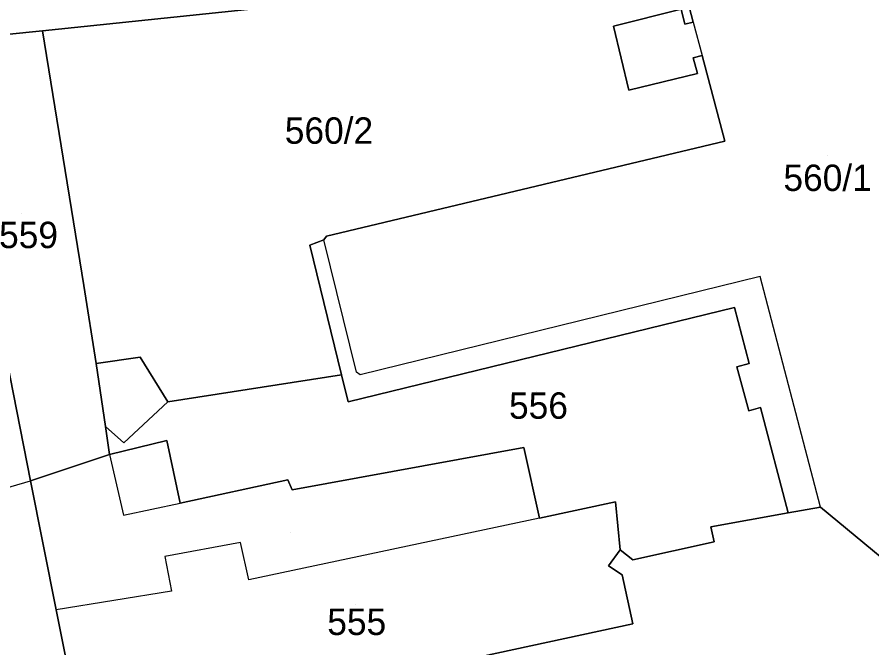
# Model space of a CAD drawing. Extents: x -263423 to -261326, y -1240067 to -1237864.
# Drawn here: x -263045.4 to -262980.7, y -1239527.3 to -1239479.5 of the extents above; entities that cross this region are included whole.
import ezdxf

# ---------------------------------------------------------------- set-up
doc = ezdxf.new("R2010")
doc.units = 0
for name, color, linetype in [('body_kn', 7, 'Continuous'), ('kladpar_druhypozemkov', 7, 'Continuous'), ('kladpar_hranice', 7, 'Continuous'), ('kladpar_parcelnecisla', 7, 'Continuous'), ('kladpar_plochy', 7, 'Continuous'), ('zappar_hrandruhpozemk', 7, 'Continuous')]:
    doc.layers.add(name, color=color, linetype=linetype)

msp = doc.modelspace()

# ---------------------------------------------------------------- linework, layer by layer
at = {"layer": 'body_kn'}
for p, q in [((-263000.27, -1239480.16), (-263000.27, -1239480.16)), ((-262994.87, -1239480), (-262994.87, -1239480)), ((-262994.25, -1239479.84), (-262994.25, -1239479.84)), ((-262994.25, -1239479.84), (-262994.25, -1239479.84)), ((-263043.51, -1239480.5), (-263043.51, -1239480.5)), ((-263043.51, -1239480.5), (-263043.51, -1239480.5)), ((-262994.23, -1239482.56), (-262994.23, -1239482.56)), ((-262993.57, -1239482.38), (-262993.57, -1239482.38)), ((-262993.91, -1239483.74), (-262993.91, -1239483.74)), ((-262999.12, -1239485.01), (-262999.12, -1239485.01)), ((-262991.85, -1239488.87), (-262991.85, -1239488.87)), ((-263022.21, -1239496.35), (-263022.21, -1239496.35)), ((-263022, -1239496.07), (-263022, -1239496.07)), ((-263023.28, -1239496.74), (-263023.28, -1239496.74)), ((-262989.16, -1239499.13), (-262989.16, -1239499.13)), ((-263040.4, -1239499.81), (-263040.4, -1239499.81)), ((-262991.11, -1239501.47), (-262991.11, -1239501.47)), ((-263036.13, -1239505.23), (-263036.13, -1239505.23)), ((-263039.45, -1239505.72), (-263039.45, -1239505.72)), ((-262990.93, -1239505.97), (-262990.93, -1239505.97)), ((-262989.99, -1239505.71), (-262989.99, -1239505.71)), ((-263020.87, -1239506.56), (-263020.87, -1239506.56)), ((-263020.87, -1239506.56), (-263020.87, -1239506.56)), ((-263019.73, -1239506.38), (-263019.73, -1239506.38)), ((-263019.45, -1239506.56), (-263019.45, -1239506.56)), ((-263034.03, -1239508.62), (-263034.03, -1239508.62)), ((-263020.36, -1239508.63), (-263020.36, -1239508.63)), ((-262990.02, -1239509.29), (-262990.02, -1239509.29)), ((-262989.14, -1239509.05), (-262989.14, -1239509.05)), ((-263038.74, -1239510.49), (-263038.74, -1239510.49)), ((-263038.74, -1239510.49), (-263038.74, -1239510.49)), ((-263037.36, -1239511.73), (-263037.36, -1239511.73)), ((-263034.11, -1239511.55), (-263034.11, -1239511.55)), ((-263034.11, -1239511.55), (-263034.11, -1239511.55)), ((-263038.44, -1239512.61), (-263038.44, -1239512.61)), ((-263038.44, -1239512.61), (-263038.44, -1239512.61)), ((-263007.06, -1239512.08), (-263007.06, -1239512.08)), ((-263044.44, -1239514.61), (-263044.44, -1239514.61)), ((-263044.44, -1239514.61), (-263044.44, -1239514.61)), ((-263024.93, -1239514.53), (-263024.93, -1239514.53)), ((-263024.62, -1239515.3), (-263024.62, -1239515.3)), ((-263033.09, -1239516.29), (-263033.09, -1239516.29)), ((-263000.13, -1239516.2), (-263000.13, -1239516.2)), ((-263037.38, -1239517.21), (-263037.38, -1239517.21)), ((-262987.05, -1239517.03), (-262987.05, -1239517.03)), ((-262984.61, -1239516.59), (-262984.61, -1239516.59)), ((-262984.61, -1239516.59), (-262984.61, -1239516.59)), ((-263005.87, -1239517.44), (-263005.87, -1239517.44)), ((-263005.87, -1239517.44), (-263005.87, -1239517.44)), ((-262992.91, -1239518.1), (-262992.91, -1239518.1)), ((-262992.91, -1239518.1), (-262992.91, -1239518.1)), ((-263028.52, -1239519.29), (-263028.52, -1239519.29)), ((-262992.65, -1239519.24), (-262992.65, -1239519.24)), ((-262992.65, -1239519.24), (-262992.65, -1239519.24)), ((-263034.26, -1239520.34), (-263034.26, -1239520.34)), ((-262999.76, -1239519.83), (-262999.76, -1239519.83)), ((-263000.65, -1239521.04), (-263000.65, -1239521.04)), ((-262998.8, -1239520.6), (-262998.8, -1239520.6)), ((-262999.63, -1239521.74), (-262999.63, -1239521.74)), ((-263027.89, -1239522.1), (-263027.89, -1239522.1)), ((-263033.76, -1239522.96), (-263033.76, -1239522.96)), ((-263042.49, -1239524.38), (-263042.49, -1239524.38)), ((-262998.82, -1239525.44), (-262998.82, -1239525.44))]:
    msp.add_line(p, q, dxfattribs=at)
at = {"layer": 'kladpar_druhypozemkov'}
for p, q in [((-263021.11, -1239486.65), (-263021.11, -1239486.65)), ((-262984.07, -1239489.97), (-262984.07, -1239489.97)), ((-263045.08, -1239494.35), (-263045.08, -1239494.35)), ((-263006.11, -1239507.83), (-263006.11, -1239507.83)), ((-263024.76, -1239518.49), (-263024.76, -1239518.49)), ((-263019.79, -1239523.99), (-263019.79, -1239523.99))]:
    msp.add_line(p, q, dxfattribs=at)
at = {"layer": 'kladpar_hranice'}
for points in [[(-263024.36, -1239478.5), (-263043.51, -1239480.5), (-263051.3, -1239481.29), (-263088.22, -1239485.06), (-263088.79, -1239485.11), (-263089.93, -1239485.08), (-263089.9, -1239483.62), (-263088.69, -1239483.58), (-263088.68, -1239462.74)], [(-262995.67, -1239474.28), (-262994.25, -1239479.84), (-262994.87, -1239480), (-262995.16, -1239478.86), (-263000.27, -1239480.16), (-262999.12, -1239485.01), (-262993.91, -1239483.74), (-262994.23, -1239482.56), (-262993.57, -1239482.38), (-262991.85, -1239488.87), (-263022, -1239496.07), (-263022.21, -1239496.35), (-263023.28, -1239496.74), (-263020.87, -1239506.56)], [(-262975.98, -1239523.72), (-262984.61, -1239516.59), (-262987.05, -1239517.03), (-262989.14, -1239509.05), (-262990.02, -1239509.29), (-262990.93, -1239505.97), (-262989.99, -1239505.71), (-262991.11, -1239501.47), (-263020.36, -1239508.63), (-263020.87, -1239506.56), (-263023.28, -1239496.74), (-263022.21, -1239496.35), (-263022, -1239496.07), (-262991.85, -1239488.87), (-262993.57, -1239482.38), (-262994.23, -1239482.56), (-262993.91, -1239483.74), (-262999.12, -1239485.01), (-263000.27, -1239480.16), (-262995.16, -1239478.86), (-262994.87, -1239480), (-262994.25, -1239479.84), (-262995.67, -1239474.28)], [(-263020.87, -1239506.56), (-263034.03, -1239508.62), (-263036.13, -1239505.23), (-263039.45, -1239505.72), (-263040.4, -1239499.81), (-263043.51, -1239480.5), (-263024.36, -1239478.5)], [(-263043.51, -1239480.5), (-263040.4, -1239499.81), (-263039.45, -1239505.72), (-263038.74, -1239510.49), (-263038.44, -1239512.61), (-263044.44, -1239514.61), (-263048.34, -1239494.77), (-263048.76, -1239492.82), (-263051.3, -1239481.29), (-263043.51, -1239480.5)], [(-263044.44, -1239514.61), (-263042.49, -1239524.38), (-263040.5, -1239534.37), (-263087.94, -1239544.33), (-263088.02, -1239531.2), (-263087.98, -1239519.03), (-263088.12, -1239499.77), (-263078.2, -1239500.58), (-263077.7, -1239502.86), (-263073.21, -1239501.88), (-263073.55, -1239500.32), (-263048.34, -1239494.77), (-263044.44, -1239514.61)], [(-262992.91, -1239518.1), (-262992.65, -1239519.24), (-262998.8, -1239520.6), (-262999.76, -1239519.83), (-263000.13, -1239516.2), (-263005.87, -1239517.44), (-263007.06, -1239512.08), (-263024.62, -1239515.3), (-263024.93, -1239514.53), (-263033.09, -1239516.29), (-263034.11, -1239511.55), (-263038.44, -1239512.61), (-263038.74, -1239510.49), (-263039.45, -1239505.72), (-263036.13, -1239505.23), (-263034.03, -1239508.62), (-263020.87, -1239506.56), (-263020.36, -1239508.63), (-262991.11, -1239501.47), (-262989.99, -1239505.71), (-262990.93, -1239505.97), (-262990.02, -1239509.29), (-262989.14, -1239509.05), (-262987.05, -1239517.03), (-262992.91, -1239518.1)], [(-263034.11, -1239511.55), (-263033.09, -1239516.29), (-263024.93, -1239514.53), (-263024.62, -1239515.3), (-263007.06, -1239512.08), (-263005.87, -1239517.44), (-263000.13, -1239516.2), (-262999.76, -1239519.83), (-263000.65, -1239521.04), (-262999.63, -1239521.74), (-262998.82, -1239525.44), (-263034.51, -1239533.16), (-263040.5, -1239534.37), (-263042.49, -1239524.38), (-263044.44, -1239514.61), (-263038.44, -1239512.61), (-263034.11, -1239511.55)], [(-262992.65, -1239519.24), (-262992.91, -1239518.1), (-262987.05, -1239517.03), (-262984.61, -1239516.59), (-262975.98, -1239523.72)], [(-263034.51, -1239533.16), (-262998.82, -1239525.44), (-262999.63, -1239521.74), (-263000.65, -1239521.04), (-262999.76, -1239519.83), (-262998.8, -1239520.6), (-262992.65, -1239519.24)]]:
    msp.add_lwpolyline(points, dxfattribs=at)
at = {"layer": 'kladpar_plochy'}
for points in [[(-263024.36, -1239478.5), (-263043.51, -1239480.5), (-263051.3, -1239481.29), (-263088.22, -1239485.06), (-263088.79, -1239485.11), (-263089.93, -1239485.08), (-263089.9, -1239483.62), (-263088.69, -1239483.58), (-263088.68, -1239462.74)], [(-262995.67, -1239474.28), (-262994.25, -1239479.84), (-262994.87, -1239480), (-262995.16, -1239478.86), (-263000.27, -1239480.16), (-262999.12, -1239485.01), (-262993.91, -1239483.74), (-262994.23, -1239482.56), (-262993.57, -1239482.38), (-262991.85, -1239488.87), (-263022, -1239496.07), (-263022.21, -1239496.35), (-263023.28, -1239496.74), (-263020.87, -1239506.56), (-263034.03, -1239508.62), (-263036.13, -1239505.23), (-263039.45, -1239505.72), (-263040.4, -1239499.81), (-263043.51, -1239480.5), (-263024.36, -1239478.5)], [(-262975.98, -1239523.72), (-262984.61, -1239516.59), (-262987.05, -1239517.03), (-262989.14, -1239509.05), (-262990.02, -1239509.29), (-262990.93, -1239505.97), (-262989.99, -1239505.71), (-262991.11, -1239501.47), (-263020.36, -1239508.63), (-263020.87, -1239506.56), (-263023.28, -1239496.74), (-263022.21, -1239496.35), (-263022, -1239496.07), (-262991.85, -1239488.87), (-262993.57, -1239482.38), (-262994.23, -1239482.56), (-262993.91, -1239483.74), (-262999.12, -1239485.01), (-263000.27, -1239480.16), (-262995.16, -1239478.86), (-262994.87, -1239480), (-262994.25, -1239479.84), (-262995.67, -1239474.28)], [(-263034.51, -1239533.16), (-262998.82, -1239525.44), (-262999.63, -1239521.74), (-263000.65, -1239521.04), (-262999.76, -1239519.83), (-262998.8, -1239520.6), (-262992.65, -1239519.24), (-262992.91, -1239518.1), (-262987.05, -1239517.03), (-262984.61, -1239516.59), (-262975.98, -1239523.72)]]:
    msp.add_lwpolyline(points, dxfattribs=at)
for points in [[(-263043.51, -1239480.5), (-263040.4, -1239499.81), (-263039.45, -1239505.72), (-263038.74, -1239510.49), (-263038.44, -1239512.61), (-263044.44, -1239514.61), (-263048.34, -1239494.77), (-263048.76, -1239492.82), (-263051.3, -1239481.29)], [(-263044.44, -1239514.61), (-263042.49, -1239524.38), (-263040.5, -1239534.37), (-263087.94, -1239544.33), (-263088.02, -1239531.2), (-263087.98, -1239519.03), (-263088.12, -1239499.77), (-263078.2, -1239500.58), (-263077.7, -1239502.86), (-263073.21, -1239501.88), (-263073.55, -1239500.32), (-263048.34, -1239494.77)], [(-262992.91, -1239518.1), (-262992.65, -1239519.24), (-262998.8, -1239520.6), (-262999.76, -1239519.83), (-263000.13, -1239516.2), (-263005.87, -1239517.44), (-263007.06, -1239512.08), (-263024.62, -1239515.3), (-263024.93, -1239514.53), (-263033.09, -1239516.29), (-263034.11, -1239511.55), (-263038.44, -1239512.61), (-263038.74, -1239510.49), (-263039.45, -1239505.72), (-263036.13, -1239505.23), (-263034.03, -1239508.62), (-263020.87, -1239506.56), (-263020.36, -1239508.63), (-262991.11, -1239501.47), (-262989.99, -1239505.71), (-262990.93, -1239505.97), (-262990.02, -1239509.29), (-262989.14, -1239509.05), (-262987.05, -1239517.03)], [(-263034.11, -1239511.55), (-263033.09, -1239516.29), (-263024.93, -1239514.53), (-263024.62, -1239515.3), (-263007.06, -1239512.08), (-263005.87, -1239517.44), (-263000.13, -1239516.2), (-262999.76, -1239519.83), (-263000.65, -1239521.04), (-262999.63, -1239521.74), (-262998.82, -1239525.44), (-263034.51, -1239533.16), (-263040.5, -1239534.37), (-263042.49, -1239524.38), (-263044.44, -1239514.61), (-263038.44, -1239512.61)]]:
    msp.add_lwpolyline(points, close=True, dxfattribs=at)
at = {"layer": 'zappar_hrandruhpozemk'}
for p, q in [((-262994.25, -1239479.84), (-262993.57, -1239482.38)), ((-263019.73, -1239506.38), (-263022.21, -1239496.35)), ((-263019.45, -1239506.56), (-263019.73, -1239506.38)), ((-263037.36, -1239511.73), (-263034.03, -1239508.62)), ((-263038.74, -1239510.49), (-263037.36, -1239511.73)), ((-263038.44, -1239512.61), (-263037.38, -1239517.21)), ((-263049.57, -1239516.12), (-263044.44, -1239514.61)), ((-263037.38, -1239517.21), (-263033.09, -1239516.29)), ((-263005.87, -1239517.44), (-263027.89, -1239522.1))]:
    msp.add_line(p, q, dxfattribs=at)
for points in [[(-262984.61, -1239516.59), (-262989.16, -1239499.13), (-263019.45, -1239506.56)], [(-263027.89, -1239522.1), (-263028.52, -1239519.29), (-263034.26, -1239520.34), (-263033.76, -1239522.96), (-263042.49, -1239524.38)]]:
    msp.add_lwpolyline(points, dxfattribs=at)

# ---------------------------------------------------------------- texts
at = {"layer": 'kladpar_parcelnecisla'}
for s, p in [('560/2', (-263025.172, -1239489.06)), ('560/1', (-262987.406, -1239492.64)), ('559', (-263046.809, -1239496.97)), ('556', (-263008.189, -1239509.9)), ('555', (-263021.954, -1239526.29))]:
    msp.add_text(s, height=2, dxfattribs=at).set_placement(p)

doc.saveas('drawing.dxf')
